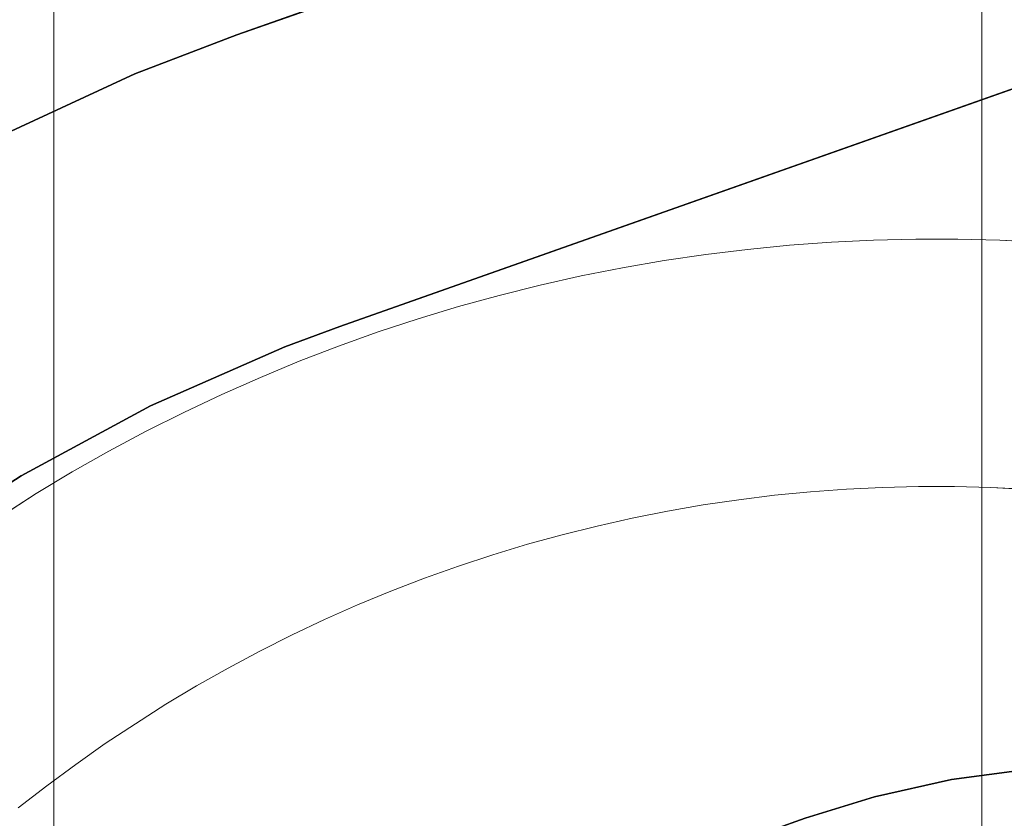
# Model space of a CAD drawing. Header units: inches. Extents: x -412 to -304, y -62 to 18.
# Tile 594 of 656: x -360.148 to -359.898, y -4.861 to -4.658. Entities that reach past the tile are written whole.
import ezdxf

# ---------------------------------------------------------------- set-up
doc = ezdxf.new("R2010")
doc.units = ezdxf.units.IN
doc.header["$LTSCALE"] = 32
doc.header["$MEASUREMENT"] = 0
for name, color, linetype, lineweight in [('Black', 7, 'Continuous', 18), ('DashLine', 7, 'Continuous', 13), ('Drawing', 7, 'Continuous', 18), ('Metal_MP', 7, 'Continuous', 5), ('None', 7, 'Continuous', 18), ('Plastic-MPWireManager', 7, 'Continuous', 25), ('SolidLine', 7, 'Continuous', 15), ('TIMotion-Frame', 7, 'Continuous', 18), ('Wood_1-H', 7, 'Continuous', 13)]:
    doc.layers.add(name, color=color, linetype=linetype, lineweight=lineweight)

# ---------------------------------------------------------------- blocks, each defined once
blk = doc.blocks.new('Group-20')
at = {"layer": 'Black'}
for points in [[(-34.54794, 16.53613, 28.9791), (34.54794, 16.53613, 28.9791), (34.54794, -16.53613, 28.9791), (-34.54794, -16.53613, 28.9791)], [(-34.54794, 16.53613, 27.70079), (34.54794, 16.53613, 27.70079), (34.54794, -16.53613, 27.70079), (-34.54794, -16.53613, 27.70079)]]:
    blk.add_3dface(points, dxfattribs=at)
at = {"layer": 'Wood_1-H'}
for points in [[(-35.96494, 17.95313, 28.99879), (35.96494, 17.95313, 28.99879), (35.96494, -17.95313, 28.99879), (-35.96494, -17.95313, 28.99879)], [(-35.96494, 17.95313, 28.9791), (35.96494, 17.95313, 28.9791), (35.96494, -17.95313, 28.9791), (-35.96494, -17.95313, 28.9791)]]:
    blk.add_3dface(points, dxfattribs=at)
blk = doc.blocks.new('MPHtAdjLegCoverPower (3D)')
at = {"layer": 'Metal_MP'}
for points, invisible_edges in [([(-1.91159, -0.77141, 23.83612), (-1.87966, -0.7675, 23.83612), (-1.84753, -0.76594, 23.83612), (-1.91159, -0.77141, 23.83612)], 15), ([(-1.91159, -0.77141, 23.83612), (-1.84753, -0.76594, 23.83612), (-1.87431, -0.83026, 23.83612), (-1.91159, -0.77141, 23.83612)], 15), ([(-1.91159, -0.77141, 2.26132), (-1.87966, -0.7675, 2.26132), (-1.84753, -0.76594, 2.26132), (-1.91159, -0.77141, 2.26132)], 15), ([(-1.91159, -0.77141, 2.26132), (-1.84753, -0.76594, 2.26132), (-1.87431, -0.83026, 2.26132), (-1.91159, -0.77141, 2.26132)], 15), ([(-1.87966, -0.7675, 23.83612), (-1.86897, -0.76672, 23.83612), (-1.84753, -0.76594, 23.83612), (-1.87966, -0.7675, 23.83612)], 14), ([(-1.87966, -0.7675, 2.26132), (-1.86897, -0.76672, 2.26132), (-1.84753, -0.76594, 2.26132), (-1.87966, -0.7675, 2.26132)], 14), ([(-1.84753, -0.76594, 23.83612), (-1.86515, -0.82959, 23.83612), (-1.87431, -0.83026, 23.83612), (-1.84753, -0.76594, 23.83612)], 13), ([(-1.84753, -0.76594, 2.26132), (-1.86515, -0.82959, 2.26132), (-1.87431, -0.83026, 2.26132), (-1.84753, -0.76594, 2.26132)], 13), ([(-1.86897, -0.76672, 23.83612), (-1.85825, -0.7662, 23.83612), (-1.84753, -0.76594, 23.83612), (-1.86897, -0.76672, 23.83612)], 12), ([(-1.86897, -0.76672, 2.26132), (-1.85825, -0.7662, 2.26132), (-1.84753, -0.76594, 2.26132), (-1.86897, -0.76672, 2.26132)], 12), ([(-1.84753, -0.76594, 23.83612), (-1.85598, -0.82915, 23.83612), (-1.86515, -0.82959, 23.83612), (-1.84753, -0.76594, 23.83612)], 13), ([(-1.84753, -0.76594, 2.26132), (-1.85598, -0.82915, 2.26132), (-1.86515, -0.82959, 2.26132), (-1.84753, -0.76594, 2.26132)], 13), ([(-1.84753, -0.76594, 23.83612), (-1.84681, -0.82893, 23.83612), (-1.85598, -0.82915, 23.83612), (-1.84753, -0.76594, 23.83612)], 13), ([(-1.84753, -0.76594, 2.26132), (-1.84681, -0.82893, 2.26132), (-1.85598, -0.82915, 2.26132), (-1.84753, -0.76594, 2.26132)], 13), ([(-1.84753, -0.76594, 23.83612), (-1.8368, -0.76595, 23.83612), (-1.82608, -0.76622, 23.83612), (-1.84753, -0.76594, 23.83612)], 12), ([(-1.84753, -0.76594, 23.83612), (-1.82608, -0.76622, 23.83612), (-1.80467, -0.76756, 23.83612), (-1.84753, -0.76594, 23.83612)], 15), ([(-1.84753, -0.76594, 23.83612), (-1.80467, -0.76756, 23.83612), (-1.82845, -0.82917, 23.83612), (-1.84753, -0.76594, 23.83612)], 15), ([(-1.84753, -0.76594, 23.83612), (-1.82845, -0.82917, 23.83612), (-1.83763, -0.82894, 23.83612), (-1.84753, -0.76594, 23.83612)], 13), ([(-1.84753, -0.76594, 23.83612), (-1.83763, -0.82894, 23.83612), (-1.84681, -0.82893, 23.83612), (-1.84753, -0.76594, 23.83612)], 13), ([(-1.84753, -0.76594, 2.26132), (-1.8368, -0.76595, 2.26132), (-1.82608, -0.76622, 2.26132), (-1.84753, -0.76594, 2.26132)], 12), ([(-1.84753, -0.76594, 2.26132), (-1.82608, -0.76622, 2.26132), (-1.80467, -0.76756, 2.26132), (-1.84753, -0.76594, 2.26132)], 15), ([(-1.84753, -0.76594, 2.26132), (-1.80467, -0.76756, 2.26132), (-1.82845, -0.82917, 2.26132), (-1.84753, -0.76594, 2.26132)], 15), ([(-1.84753, -0.76594, 2.26132), (-1.82845, -0.82917, 2.26132), (-1.83763, -0.82894, 2.26132), (-1.84753, -0.76594, 2.26132)], 13), ([(-1.84753, -0.76594, 2.26132), (-1.83763, -0.82894, 2.26132), (-1.84681, -0.82893, 2.26132), (-1.84753, -0.76594, 2.26132)], 13), ([(-1.82608, -0.76622, 23.83612), (-1.81537, -0.76676, 23.83612), (-1.80467, -0.76756, 23.83612), (-1.82608, -0.76622, 23.83612)], 12), ([(-1.82608, -0.76622, 2.26132), (-1.81537, -0.76676, 2.26132), (-1.80467, -0.76756, 2.26132), (-1.82608, -0.76622, 2.26132)], 12), ([(-1.91159, -0.77141, 23.83612), (-1.90098, -0.76984, 23.83612), (-1.87966, -0.7675, 23.83612), (-1.91159, -0.77141, 23.83612)], 14), ([(-1.91159, -0.77141, 2.26132), (-1.90098, -0.76984, 2.26132), (-1.87966, -0.7675, 2.26132), (-1.91159, -0.77141, 2.26132)], 14), ([(-1.90098, -0.76984, 23.83612), (-1.89034, -0.76854, 23.83612), (-1.87966, -0.7675, 23.83612), (-1.90098, -0.76984, 23.83612)], 12), ([(-1.90098, -0.76984, 2.26132), (-1.89034, -0.76854, 2.26132), (-1.87966, -0.7675, 2.26132), (-1.90098, -0.76984, 2.26132)], 12), ([(-1.80467, -0.76756, 23.83612), (-1.81928, -0.82963, 23.83612), (-1.82845, -0.82917, 23.83612), (-1.80467, -0.76756, 23.83612)], 13), ([(-1.80467, -0.76756, 2.26132), (-1.81928, -0.82963, 2.26132), (-1.82845, -0.82917, 2.26132), (-1.80467, -0.76756, 2.26132)], 13), ([(-1.95356, -0.78026, 23.83612), (-1.93268, -0.77532, 23.83612), (-1.91159, -0.77141, 23.83612), (-1.95356, -0.78026, 23.83612)], 15), ([(-1.95356, -0.78026, 23.83612), (-1.91159, -0.77141, 23.83612), (-1.91969, -0.83695, 23.83612), (-1.95356, -0.78026, 23.83612)], 15), ([(-1.95356, -0.78026, 2.26132), (-1.93268, -0.77532, 2.26132), (-1.91159, -0.77141, 2.26132), (-1.95356, -0.78026, 2.26132)], 15), ([(-1.95356, -0.78026, 2.26132), (-1.91159, -0.77141, 2.26132), (-1.91969, -0.83695, 2.26132), (-1.95356, -0.78026, 2.26132)], 15), ([(-1.93268, -0.77532, 23.83612), (-1.92216, -0.77323, 23.83612), (-1.91159, -0.77141, 23.83612), (-1.93268, -0.77532, 23.83612)], 12), ([(-1.93268, -0.77532, 2.26132), (-1.92216, -0.77323, 2.26132), (-1.91159, -0.77141, 2.26132), (-1.93268, -0.77532, 2.26132)], 12), ([(-1.91159, -0.77141, 23.83612), (-1.91068, -0.83517, 23.83612), (-1.91969, -0.83695, 23.83612), (-1.91159, -0.77141, 23.83612)], 13), ([(-1.91159, -0.77141, 2.26132), (-1.91068, -0.83517, 2.26132), (-1.91969, -0.83695, 2.26132), (-1.91159, -0.77141, 2.26132)], 13), ([(-1.91159, -0.77141, 23.83612), (-1.87431, -0.83026, 23.83612), (-1.88344, -0.83115, 23.83612), (-1.91159, -0.77141, 23.83612)], 13), ([(-1.91159, -0.77141, 23.83612), (-1.88344, -0.83115, 23.83612), (-1.89256, -0.83227, 23.83612), (-1.91159, -0.77141, 23.83612)], 13), ([(-1.91159, -0.77141, 23.83612), (-1.89256, -0.83227, 23.83612), (-1.90164, -0.83361, 23.83612), (-1.91159, -0.77141, 23.83612)], 13), ([(-1.91159, -0.77141, 23.83612), (-1.90164, -0.83361, 23.83612), (-1.91068, -0.83517, 23.83612), (-1.91159, -0.77141, 23.83612)], 13), ([(-1.91159, -0.77141, 2.26132), (-1.87431, -0.83026, 2.26132), (-1.88344, -0.83115, 2.26132), (-1.91159, -0.77141, 2.26132)], 13), ([(-1.91159, -0.77141, 2.26132), (-1.88344, -0.83115, 2.26132), (-1.89256, -0.83227, 2.26132), (-1.91159, -0.77141, 2.26132)], 13), ([(-1.91159, -0.77141, 2.26132), (-1.89256, -0.83227, 2.26132), (-1.90164, -0.83361, 2.26132), (-1.91159, -0.77141, 2.26132)], 13), ([(-1.91159, -0.77141, 2.26132), (-1.90164, -0.83361, 2.26132), (-1.91068, -0.83517, 2.26132), (-1.91159, -0.77141, 2.26132)], 13), ([(-1.95356, -0.78026, 23.83612), (-1.94315, -0.77766, 23.83612), (-1.93268, -0.77532, 23.83612), (-1.95356, -0.78026, 23.83612)], 12), ([(-1.95356, -0.78026, 2.26132), (-1.94315, -0.77766, 2.26132), (-1.93268, -0.77532, 2.26132), (-1.95356, -0.78026, 2.26132)], 12), ([(-1.98435, -0.78957, 23.83612), (-1.9639, -0.78311, 23.83612), (-1.95356, -0.78026, 23.83612), (-1.98435, -0.78957, 23.83612)], 13), ([(-1.98435, -0.78957, 23.83612), (-1.95356, -0.78026, 23.83612), (-1.95519, -0.84628, 23.83612), (-1.98435, -0.78957, 23.83612)], 15), ([(-1.98435, -0.78957, 2.26132), (-1.9639, -0.78311, 2.26132), (-1.95356, -0.78026, 2.26132), (-1.98435, -0.78957, 2.26132)], 13), ([(-1.98435, -0.78957, 2.26132), (-1.95356, -0.78026, 2.26132), (-1.95519, -0.84628, 2.26132), (-1.98435, -0.78957, 2.26132)], 15), ([(-1.95356, -0.78026, 23.83612), (-1.9464, -0.84362, 23.83612), (-1.95519, -0.84628, 23.83612), (-1.95356, -0.78026, 23.83612)], 13), ([(-1.95356, -0.78026, 2.26132), (-1.9464, -0.84362, 2.26132), (-1.95519, -0.84628, 2.26132), (-1.95356, -0.78026, 2.26132)], 13), ([(-1.95356, -0.78026, 23.83612), (-1.91969, -0.83695, 23.83612), (-1.92865, -0.83896, 23.83612), (-1.95356, -0.78026, 23.83612)], 13), ([(-1.95356, -0.78026, 23.83612), (-1.92865, -0.83896, 23.83612), (-1.93755, -0.84118, 23.83612), (-1.95356, -0.78026, 23.83612)], 13), ([(-1.95356, -0.78026, 23.83612), (-1.93755, -0.84118, 23.83612), (-1.9464, -0.84362, 23.83612), (-1.95356, -0.78026, 23.83612)], 13), ([(-1.95356, -0.78026, 2.26132), (-1.91969, -0.83695, 2.26132), (-1.92865, -0.83896, 2.26132), (-1.95356, -0.78026, 2.26132)], 13), ([(-1.95356, -0.78026, 2.26132), (-1.92865, -0.83896, 2.26132), (-1.93755, -0.84118, 2.26132), (-1.95356, -0.78026, 2.26132)], 13), ([(-1.95356, -0.78026, 2.26132), (-1.93755, -0.84118, 2.26132), (-1.9464, -0.84362, 2.26132), (-1.95356, -0.78026, 2.26132)], 13), ([(-1.98435, -0.78957, 23.83612), (-1.97416, -0.78621, 23.83612), (-1.9639, -0.78311, 23.83612), (-1.98435, -0.78957, 23.83612)], 12), ([(-1.98435, -0.78957, 2.26132), (-1.97416, -0.78621, 2.26132), (-1.9639, -0.78311, 2.26132), (-1.98435, -0.78957, 2.26132)], 12), ([(-2.03388, -0.81004, 23.83612), (-2.01437, -0.80112, 23.83612), (-1.98435, -0.78957, 23.83612), (-2.03388, -0.81004, 23.83612)], 15), ([(-2.03388, -0.81004, 23.83612), (-1.98435, -0.78957, 23.83612), (-1.9896, -0.85904, 23.83612), (-2.03388, -0.81004, 23.83612)], 15), ([(-2.03388, -0.81004, 2.26132), (-2.01437, -0.80112, 2.26132), (-1.98435, -0.78957, 2.26132), (-2.03388, -0.81004, 2.26132)], 15), ([(-2.03388, -0.81004, 2.26132), (-1.98435, -0.78957, 2.26132), (-1.9896, -0.85904, 2.26132), (-2.03388, -0.81004, 2.26132)], 15), ([(-2.01437, -0.80112, 23.83612), (-1.99445, -0.79317, 23.83612), (-1.98435, -0.78957, 23.83612), (-2.01437, -0.80112, 23.83612)], 13), ([(-2.01437, -0.80112, 2.26132), (-1.99445, -0.79317, 2.26132), (-1.98435, -0.78957, 2.26132), (-2.01437, -0.80112, 2.26132)], 13), ([(-1.98435, -0.78957, 23.83612), (-1.98112, -0.85553, 23.83612), (-1.9896, -0.85904, 23.83612), (-1.98435, -0.78957, 23.83612)], 13), ([(-1.98435, -0.78957, 2.26132), (-1.98112, -0.85553, 2.26132), (-1.9896, -0.85904, 2.26132), (-1.98435, -0.78957, 2.26132)], 13), ([(-1.98435, -0.78957, 23.83612), (-1.95519, -0.84628, 23.83612), (-1.96391, -0.84915, 23.83612), (-1.98435, -0.78957, 23.83612)], 13), ([(-1.98435, -0.78957, 23.83612), (-1.96391, -0.84915, 23.83612), (-1.97255, -0.85224, 23.83612), (-1.98435, -0.78957, 23.83612)], 13), ([(-1.98435, -0.78957, 23.83612), (-1.97255, -0.85224, 23.83612), (-1.98112, -0.85553, 23.83612), (-1.98435, -0.78957, 23.83612)], 13), ([(-1.98435, -0.78957, 2.26132), (-1.95519, -0.84628, 2.26132), (-1.96391, -0.84915, 2.26132), (-1.98435, -0.78957, 2.26132)], 13), ([(-1.98435, -0.78957, 2.26132), (-1.96391, -0.84915, 2.26132), (-1.97255, -0.85224, 2.26132), (-1.98435, -0.78957, 2.26132)], 13), ([(-1.98435, -0.78957, 2.26132), (-1.97255, -0.85224, 2.26132), (-1.98112, -0.85553, 2.26132), (-1.98435, -0.78957, 2.26132)], 13), ([(-2.01437, -0.80112, 23.83612), (-2.00446, -0.79703, 23.83612), (-1.99445, -0.79317, 23.83612), (-2.01437, -0.80112, 23.83612)], 12), ([(-2.01437, -0.80112, 2.26132), (-2.00446, -0.79703, 2.26132), (-1.99445, -0.79317, 2.26132), (-2.01437, -0.80112, 2.26132)], 12), ([(-2.03388, -0.81004, 23.83612), (-2.02418, -0.80546, 23.83612), (-2.01437, -0.80112, 23.83612), (-2.03388, -0.81004, 23.83612)], 12), ([(-2.03388, -0.81004, 2.26132), (-2.02418, -0.80546, 2.26132), (-2.01437, -0.80112, 2.26132), (-2.03388, -0.81004, 2.26132)], 12), ([(-2.07147, -0.83069, 23.83612), (-2.05293, -0.8199, 23.83612), (-2.03388, -0.81004, 23.83612), (-2.07147, -0.83069, 23.83612)], 15), ([(-2.07147, -0.83069, 23.83612), (-2.03388, -0.81004, 23.83612), (-2.0226, -0.87511, 23.83612), (-2.07147, -0.83069, 23.83612)], 15), ([(-2.07147, -0.83069, 2.26132), (-2.05293, -0.8199, 2.26132), (-2.03388, -0.81004, 2.26132), (-2.07147, -0.83069, 2.26132)], 15), ([(-2.07147, -0.83069, 2.26132), (-2.03388, -0.81004, 2.26132), (-2.0226, -0.87511, 2.26132), (-2.07147, -0.83069, 2.26132)], 15), ([(-2.05293, -0.8199, 23.83612), (-2.04347, -0.81485, 23.83612), (-2.03388, -0.81004, 23.83612), (-2.05293, -0.8199, 23.83612)], 12), ([(-2.05293, -0.8199, 2.26132), (-2.04347, -0.81485, 2.26132), (-2.03388, -0.81004, 2.26132), (-2.05293, -0.8199, 2.26132)], 12), ([(-2.03388, -0.81004, 23.83612), (-1.9896, -0.85904, 23.83612), (-1.998, -0.86275, 23.83612), (-2.03388, -0.81004, 23.83612)], 13), ([(-2.03388, -0.81004, 23.83612), (-1.998, -0.86275, 23.83612), (-2.0063, -0.86667, 23.83612), (-2.03388, -0.81004, 23.83612)], 13), ([(-2.03388, -0.81004, 23.83612), (-2.0063, -0.86667, 23.83612), (-2.0145, -0.87079, 23.83612), (-2.03388, -0.81004, 23.83612)], 13), ([(-2.03388, -0.81004, 23.83612), (-2.0145, -0.87079, 23.83612), (-2.0226, -0.87511, 23.83612), (-2.03388, -0.81004, 23.83612)], 13), ([(-2.03388, -0.81004, 2.26132), (-1.9896, -0.85904, 2.26132), (-1.998, -0.86275, 2.26132), (-2.03388, -0.81004, 2.26132)], 13), ([(-2.03388, -0.81004, 2.26132), (-1.998, -0.86275, 2.26132), (-2.0063, -0.86667, 2.26132), (-2.03388, -0.81004, 2.26132)], 13), ([(-2.03388, -0.81004, 2.26132), (-2.0063, -0.86667, 2.26132), (-2.0145, -0.87079, 2.26132), (-2.03388, -0.81004, 2.26132)], 13), ([(-2.03388, -0.81004, 2.26132), (-2.0145, -0.87079, 2.26132), (-2.0226, -0.87511, 2.26132), (-2.03388, -0.81004, 2.26132)], 13), ([(-2.07147, -0.83069, 23.83612), (-2.06227, -0.82518, 23.83612), (-2.05293, -0.8199, 23.83612), (-2.07147, -0.83069, 23.83612)], 12), ([(-2.07147, -0.83069, 2.26132), (-2.06227, -0.82518, 2.26132), (-2.05293, -0.8199, 2.26132), (-2.07147, -0.83069, 2.26132)], 12), ([(-2.09823, -0.84854, 23.83612), (-2.08946, -0.84237, 23.83612), (-2.07147, -0.83069, 23.83612), (-2.09823, -0.84854, 23.83612)], 12), ([(-2.09823, -0.84854, 23.83612), (-2.07147, -0.83069, 23.83612), (-2.05386, -0.89434, 23.83612), (-2.09823, -0.84854, 23.83612)], 15), ([(-2.09823, -0.84854, 2.26132), (-2.08946, -0.84237, 2.26132), (-2.07147, -0.83069, 2.26132), (-2.09823, -0.84854, 2.26132)], 12), ([(-2.09823, -0.84854, 2.26132), (-2.07147, -0.83069, 2.26132), (-2.05386, -0.89434, 2.26132), (-2.09823, -0.84854, 2.26132)], 15), ([(-2.07147, -0.83069, 23.83612), (-2.0226, -0.87511, 23.83612), (-2.03059, -0.87963, 23.83612), (-2.07147, -0.83069, 23.83612)], 13), ([(-2.07147, -0.83069, 23.83612), (-2.03059, -0.87963, 23.83612), (-2.03847, -0.88434, 23.83612), (-2.07147, -0.83069, 23.83612)], 13), ([(-2.07147, -0.83069, 23.83612), (-2.03847, -0.88434, 23.83612), (-2.05386, -0.89434, 23.83612), (-2.07147, -0.83069, 23.83612)], 13), ([(-2.07147, -0.83069, 2.26132), (-2.0226, -0.87511, 2.26132), (-2.03059, -0.87963, 2.26132), (-2.07147, -0.83069, 2.26132)], 13), ([(-2.07147, -0.83069, 2.26132), (-2.03059, -0.87963, 2.26132), (-2.03847, -0.88434, 2.26132), (-2.07147, -0.83069, 2.26132)], 13), ([(-2.07147, -0.83069, 2.26132), (-2.03847, -0.88434, 2.26132), (-2.05386, -0.89434, 2.26132), (-2.07147, -0.83069, 2.26132)], 13), ([(-2.09823, -0.84854, 23.83612), (-2.05386, -0.89434, 23.83612), (-2.06137, -0.89962, 23.83612), (-2.09823, -0.84854, 23.83612)], 13), ([(-2.09823, -0.84854, 23.83612), (-2.06137, -0.89962, 23.83612), (-2.06875, -0.90508, 23.83612), (-2.09823, -0.84854, 23.83612)], 13), ([(-2.09823, -0.84854, 23.83612), (-2.06875, -0.90508, 23.83612), (-2.07599, -0.91072, 23.83612), (-2.09823, -0.84854, 23.83612)], 13), ([(-2.09823, -0.84854, 2.26132), (-2.05386, -0.89434, 2.26132), (-2.06137, -0.89962, 2.26132), (-2.09823, -0.84854, 2.26132)], 13), ([(-2.09823, -0.84854, 2.26132), (-2.06137, -0.89962, 2.26132), (-2.06875, -0.90508, 2.26132), (-2.09823, -0.84854, 2.26132)], 13), ([(-2.09823, -0.84854, 2.26132), (-2.06875, -0.90508, 2.26132), (-2.07599, -0.91072, 2.26132), (-2.09823, -0.84854, 2.26132)], 13)]:
    blk.add_3dface(points, dxfattribs=dict(at, invisible_edges=invisible_edges))
for points in [[(-1.86897, -0.76672, 2.26132), (-1.86897, -0.76672, 23.83612), (-1.87966, -0.7675, 23.83612), (-1.87966, -0.7675, 2.26132)], [(-1.85825, -0.7662, 2.26132), (-1.85825, -0.7662, 23.83612), (-1.86897, -0.76672, 23.83612), (-1.86897, -0.76672, 2.26132)], [(-1.84753, -0.76594, 2.26132), (-1.84753, -0.76594, 23.83612), (-1.85825, -0.7662, 23.83612), (-1.85825, -0.7662, 2.26132)], [(-1.8368, -0.76595, 2.26132), (-1.8368, -0.76595, 23.83612), (-1.84753, -0.76594, 23.83612), (-1.84753, -0.76594, 2.26132)], [(-1.82608, -0.76622, 2.26132), (-1.82608, -0.76622, 23.83612), (-1.8368, -0.76595, 23.83612), (-1.8368, -0.76595, 2.26132)], [(-1.81537, -0.76676, 2.26132), (-1.81537, -0.76676, 23.83612), (-1.82608, -0.76622, 23.83612), (-1.82608, -0.76622, 2.26132)], [(-1.89034, -0.76854, 2.26132), (-1.89034, -0.76854, 23.83612), (-1.90098, -0.76984, 23.83612), (-1.90098, -0.76984, 2.26132)], [(-1.87966, -0.7675, 2.26132), (-1.87966, -0.7675, 23.83612), (-1.89034, -0.76854, 23.83612), (-1.89034, -0.76854, 2.26132)], [(-1.91159, -0.77141, 2.26132), (-1.91159, -0.77141, 23.83612), (-1.92216, -0.77323, 23.83612), (-1.92216, -0.77323, 2.26132)], [(-1.90098, -0.76984, 2.26132), (-1.90098, -0.76984, 23.83612), (-1.91159, -0.77141, 23.83612), (-1.91159, -0.77141, 2.26132)], [(-1.92216, -0.77323, 2.26132), (-1.92216, -0.77323, 23.83612), (-1.93268, -0.77532, 23.83612), (-1.93268, -0.77532, 2.26132)], [(-1.93268, -0.77532, 2.26132), (-1.93268, -0.77532, 23.83612), (-1.94315, -0.77766, 23.83612), (-1.94315, -0.77766, 2.26132)], [(-1.94315, -0.77766, 2.26132), (-1.94315, -0.77766, 23.83612), (-1.95356, -0.78026, 23.83612), (-1.95356, -0.78026, 2.26132)], [(-1.95356, -0.78026, 2.26132), (-1.95356, -0.78026, 23.83612), (-1.9639, -0.78311, 23.83612), (-1.9639, -0.78311, 2.26132)], [(-1.9639, -0.78311, 2.26132), (-1.9639, -0.78311, 23.83612), (-1.97416, -0.78621, 23.83612), (-1.97416, -0.78621, 2.26132)], [(-1.97416, -0.78621, 2.26132), (-1.97416, -0.78621, 23.83612), (-1.98435, -0.78957, 23.83612), (-1.98435, -0.78957, 2.26132)], [(-1.98435, -0.78957, 2.26132), (-1.98435, -0.78957, 23.83612), (-1.99445, -0.79317, 23.83612), (-1.99445, -0.79317, 2.26132)], [(-1.99445, -0.79317, 2.26132), (-1.99445, -0.79317, 23.83612), (-2.00446, -0.79703, 23.83612), (-2.00446, -0.79703, 2.26132)], [(-2.00446, -0.79703, 2.26132), (-2.00446, -0.79703, 23.83612), (-2.01437, -0.80112, 23.83612), (-2.01437, -0.80112, 2.26132)], [(-2.01437, -0.80112, 2.26132), (-2.01437, -0.80112, 23.83612), (-2.02418, -0.80546, 23.83612), (-2.02418, -0.80546, 2.26132)], [(-2.02418, -0.80546, 2.26132), (-2.02418, -0.80546, 23.83612), (-2.03388, -0.81004, 23.83612), (-2.03388, -0.81004, 2.26132)], [(-2.03388, -0.81004, 2.26132), (-2.03388, -0.81004, 23.83612), (-2.04347, -0.81485, 23.83612), (-2.04347, -0.81485, 2.26132)], [(-2.04347, -0.81485, 2.26132), (-2.04347, -0.81485, 23.83612), (-2.05293, -0.8199, 23.83612), (-2.05293, -0.8199, 2.26132)], [(-2.05293, -0.8199, 2.26132), (-2.05293, -0.8199, 23.83612), (-2.06227, -0.82518, 23.83612), (-2.06227, -0.82518, 2.26132)], [(-2.06227, -0.82518, 2.26132), (-2.06227, -0.82518, 23.83612), (-2.07147, -0.83069, 23.83612), (-2.07147, -0.83069, 2.26132)], [(-1.87431, -0.83026, 2.26132), (-1.87431, -0.83026, 23.83612), (-1.86515, -0.82959, 23.83612), (-1.86515, -0.82959, 2.26132)], [(-1.86515, -0.82959, 2.26132), (-1.86515, -0.82959, 23.83612), (-1.85598, -0.82915, 23.83612), (-1.85598, -0.82915, 2.26132)], [(-1.85598, -0.82915, 2.26132), (-1.85598, -0.82915, 23.83612), (-1.84681, -0.82893, 23.83612), (-1.84681, -0.82893, 2.26132)], [(-1.84681, -0.82893, 2.26132), (-1.84681, -0.82893, 23.83612), (-1.83763, -0.82894, 23.83612), (-1.83763, -0.82894, 2.26132)], [(-1.83763, -0.82894, 2.26132), (-1.83763, -0.82894, 23.83612), (-1.82845, -0.82917, 23.83612), (-1.82845, -0.82917, 2.26132)], [(-1.82845, -0.82917, 2.26132), (-1.82845, -0.82917, 23.83612), (-1.81928, -0.82963, 23.83612), (-1.81928, -0.82963, 2.26132)], [(-2.07147, -0.83069, 2.26132), (-2.07147, -0.83069, 23.83612), (-2.08946, -0.84237, 23.83612), (-2.08946, -0.84237, 2.26132)], [(-1.89256, -0.83227, 2.26132), (-1.89256, -0.83227, 23.83612), (-1.88344, -0.83115, 23.83612), (-1.88344, -0.83115, 2.26132)], [(-1.88344, -0.83115, 2.26132), (-1.88344, -0.83115, 23.83612), (-1.87431, -0.83026, 23.83612), (-1.87431, -0.83026, 2.26132)], [(-1.91068, -0.83517, 2.26132), (-1.91068, -0.83517, 23.83612), (-1.90164, -0.83361, 23.83612), (-1.90164, -0.83361, 2.26132)], [(-1.90164, -0.83361, 2.26132), (-1.90164, -0.83361, 23.83612), (-1.89256, -0.83227, 23.83612), (-1.89256, -0.83227, 2.26132)], [(-1.92865, -0.83896, 2.26132), (-1.92865, -0.83896, 23.83612), (-1.91969, -0.83695, 23.83612), (-1.91969, -0.83695, 2.26132)], [(-1.91969, -0.83695, 2.26132), (-1.91969, -0.83695, 23.83612), (-1.91068, -0.83517, 23.83612), (-1.91068, -0.83517, 2.26132)], [(-1.93755, -0.84118, 2.26132), (-1.93755, -0.84118, 23.83612), (-1.92865, -0.83896, 23.83612), (-1.92865, -0.83896, 2.26132)], [(-1.9464, -0.84362, 2.26132), (-1.9464, -0.84362, 23.83612), (-1.93755, -0.84118, 23.83612), (-1.93755, -0.84118, 2.26132)], [(-1.95519, -0.84628, 2.26132), (-1.95519, -0.84628, 23.83612), (-1.9464, -0.84362, 23.83612), (-1.9464, -0.84362, 2.26132)], [(-1.96391, -0.84915, 2.26132), (-1.96391, -0.84915, 23.83612), (-1.95519, -0.84628, 23.83612), (-1.95519, -0.84628, 2.26132)], [(-1.97255, -0.85224, 2.26132), (-1.97255, -0.85224, 23.83612), (-1.96391, -0.84915, 23.83612), (-1.96391, -0.84915, 2.26132)], [(-1.98112, -0.85553, 2.26132), (-1.98112, -0.85553, 23.83612), (-1.97255, -0.85224, 23.83612), (-1.97255, -0.85224, 2.26132)], [(-1.9896, -0.85904, 2.26132), (-1.9896, -0.85904, 23.83612), (-1.98112, -0.85553, 23.83612), (-1.98112, -0.85553, 2.26132)], [(-1.998, -0.86275, 2.26132), (-1.998, -0.86275, 23.83612), (-1.9896, -0.85904, 23.83612), (-1.9896, -0.85904, 2.26132)], [(-2.0063, -0.86667, 2.26132), (-2.0063, -0.86667, 23.83612), (-1.998, -0.86275, 23.83612), (-1.998, -0.86275, 2.26132)], [(-2.0145, -0.87079, 2.26132), (-2.0145, -0.87079, 23.83612), (-2.0063, -0.86667, 23.83612), (-2.0063, -0.86667, 2.26132)], [(-2.0226, -0.87511, 2.26132), (-2.0226, -0.87511, 23.83612), (-2.0145, -0.87079, 23.83612), (-2.0145, -0.87079, 2.26132)], [(-2.03059, -0.87963, 2.26132), (-2.03059, -0.87963, 23.83612), (-2.0226, -0.87511, 23.83612), (-2.0226, -0.87511, 2.26132)], [(-2.03847, -0.88434, 2.26132), (-2.03847, -0.88434, 23.83612), (-2.03059, -0.87963, 23.83612), (-2.03059, -0.87963, 2.26132)], [(-2.05386, -0.89434, 2.26132), (-2.05386, -0.89434, 23.83612), (-2.03847, -0.88434, 23.83612), (-2.03847, -0.88434, 2.26132)], [(-2.06137, -0.89962, 2.26132), (-2.06137, -0.89962, 23.83612), (-2.05386, -0.89434, 23.83612), (-2.05386, -0.89434, 2.26132)], [(-2.06875, -0.90508, 2.26132), (-2.06875, -0.90508, 23.83612), (-2.06137, -0.89962, 23.83612), (-2.06137, -0.89962, 2.26132)], [(-2.07599, -0.91072, 2.26132), (-2.07599, -0.91072, 23.83612), (-2.06875, -0.90508, 23.83612), (-2.06875, -0.90508, 2.26132)]]:
    blk.add_3dface(points, dxfattribs=at)
at = {"layer": 'Plastic-MPWireManager'}
for points, invisible_edges in [([(-1.48482, -0.52469, 23.44636), (-2.02035, -0.71393, 23.44636), (-2.02035, -0.71393, 23.9188), (-1.33634, -0.47222, 23.9188)], 8), ([(-1.33634, -0.47222, 23.9188), (-2.02035, -0.71393, 23.9188), (-1.81857, -0.90084, 23.9188), (-1.79866, -0.89986, 23.9188)], 10), ([(-2.02035, -0.71393, 23.44636), (-1.48482, -0.52469, 23.44636), (-1.64254, -0.66394, 23.44636), (-1.99411, -0.78817, 23.44636)], 10), ([(-1.81857, -0.90084, 23.84006), (-1.83841, -0.90351, 23.84006), (-1.99411, -0.78817, 23.84006), (-1.64254, -0.66394, 23.84006)], 10), ([(-2.04633, -0.72388, 23.44636), (-2.04633, -0.72388, 23.9188), (-2.02035, -0.71393, 23.9188), (-2.02035, -0.71393, 23.44636)], 1), ([(-1.99411, -0.78817, 23.44636), (-2.00815, -0.79339, 23.44636), (-2.04633, -0.72388, 23.44636), (-2.02035, -0.71393, 23.44636)], 10), ([(-1.94671, -0.9385, 23.9188), (-2.02035, -0.71393, 23.9188), (-2.04633, -0.72388, 23.9188)], 9), ([(-2.02035, -0.71393, 23.9188), (-1.94671, -0.9385, 23.9188), (-1.94164, -0.93665, 23.9188)], 9), ([(-1.94164, -0.93665, 23.9188), (-1.87569, -0.91335, 23.9188), (-2.02035, -0.71393, 23.9188)], 10), ([(-1.87569, -0.91335, 23.9188), (-1.858, -0.90787, 23.9188), (-2.02035, -0.71393, 23.9188)], 10), ([(-2.02035, -0.71393, 23.9188), (-1.83841, -0.90351, 23.9188), (-1.81857, -0.90084, 23.9188)], 9), ([(-1.858, -0.90787, 23.9188), (-1.83841, -0.90351, 23.9188), (-2.02035, -0.71393, 23.9188)], 10), ([(-2.08608, -0.74223, 23.44636), (-2.08608, -0.74223, 23.9188), (-2.04633, -0.72388, 23.9188), (-2.04633, -0.72388, 23.44636)], 5), ([(-2.00815, -0.79339, 23.44636), (-2.04232, -0.80838, 23.44636), (-2.08608, -0.74223, 23.44636), (-2.04633, -0.72388, 23.44636)], 10), ([(-2.04633, -0.72388, 23.9188), (-2.08608, -0.74223, 23.9188), (-1.96842, -0.9476, 23.9188), (-1.94671, -0.9385, 23.9188)], 10), ([(-2.04232, -0.80838, 23.44636), (-2.07527, -0.82618, 23.44636), (-2.12433, -0.76385, 23.44636), (-2.08608, -0.74223, 23.44636)], 10), ([(-2.08608, -0.74223, 23.9188), (-2.12433, -0.76385, 23.9188), (-1.9902, -0.95887, 23.9188), (-1.96842, -0.9476, 23.9188)], 10), ([(-2.07527, -0.82618, 23.44636), (-2.10675, -0.84668, 23.44636), (-2.1608, -0.78862, 23.44636), (-2.12433, -0.76385, 23.44636)], 10), ([(-2.12433, -0.76385, 23.9188), (-2.1608, -0.78862, 23.9188), (-2.01105, -0.97192, 23.9188), (-1.9902, -0.95887, 23.9188)], 10), ([(-2.1608, -0.78862, 23.9188), (-2.19522, -0.81641, 23.9188), (-2.03082, -0.9867, 23.9188), (-2.01105, -0.97192, 23.9188)], 10), ([(-1.99411, -0.78817, 23.44636), (-1.99411, -0.78817, 23.84006), (-2.00815, -0.79339, 23.84006), (-2.00815, -0.79339, 23.44636)], 4), ([(-1.94164, -0.93665, 23.84006), (-1.94671, -0.9385, 23.84006), (-2.00815, -0.79339, 23.84006), (-1.99411, -0.78817, 23.84006)], 10), ([(-1.99411, -0.78817, 23.84006), (-1.87569, -0.91335, 23.84006), (-1.94164, -0.93665, 23.84006)], 9), ([(-1.99411, -0.78817, 23.84006), (-1.858, -0.90787, 23.84006), (-1.87569, -0.91335, 23.84006)], 9), ([(-1.99411, -0.78817, 23.84006), (-1.83841, -0.90351, 23.84006), (-1.858, -0.90787, 23.84006)], 9), ([(-2.00815, -0.79339, 23.44636), (-2.00815, -0.79339, 23.84006), (-2.04232, -0.80838, 23.84006), (-2.04232, -0.80838, 23.44636)], 5), ([(-1.94671, -0.9385, 23.84006), (-1.96842, -0.9476, 23.84006), (-2.04232, -0.80838, 23.84006), (-2.00815, -0.79339, 23.84006)], 10), ([(-2.04232, -0.80838, 23.44636), (-2.04232, -0.80838, 23.84006), (-2.07527, -0.82618, 23.84006), (-2.07527, -0.82618, 23.44636)], 5), ([(-1.96842, -0.9476, 23.84006), (-1.9902, -0.95887, 23.84006), (-2.07527, -0.82618, 23.84006), (-2.04232, -0.80838, 23.84006)], 10), ([(-2.19522, -0.81641, 23.9188), (-2.22733, -0.84706, 23.9188), (-2.04936, -1.00311, 23.9188), (-2.03082, -0.9867, 23.9188)], 10), ([(-2.07527, -0.82618, 23.44636), (-2.07527, -0.82618, 23.84006), (-2.10675, -0.84668, 23.84006), (-2.10675, -0.84668, 23.44636)], 5), ([(-1.9902, -0.95887, 23.84006), (-2.01105, -0.97192, 23.84006), (-2.10675, -0.84668, 23.84006), (-2.07527, -0.82618, 23.84006)], 10), ([(-2.22733, -0.84706, 23.9188), (-2.25689, -0.88038, 23.9188), (-2.06654, -1.02107, 23.9188), (-2.04936, -1.00311, 23.9188)], 10), ([(-2.01105, -0.97192, 23.84006), (-2.03082, -0.9867, 23.84006), (-2.13654, -0.86979, 23.84006), (-2.10675, -0.84668, 23.84006)], 10), ([(-2.03082, -0.9867, 23.84006), (-2.04936, -1.00311, 23.84006), (-2.16441, -0.89537, 23.84006), (-2.13654, -0.86979, 23.84006)], 10), ([(-2.25689, -0.88038, 23.9188), (-2.28368, -0.91617, 23.9188), (-2.08223, -1.04046, 23.9188), (-2.06654, -1.02107, 23.9188)], 10), ([(-2.04936, -1.00311, 23.84006), (-2.06654, -1.02107, 23.84006), (-2.19016, -0.92327, 23.84006), (-2.16441, -0.89537, 23.84006)], 10), ([(-1.81857, -0.90084, 23.84006), (-1.81857, -0.90084, 23.9188), (-1.83841, -0.90351, 23.9188), (-1.83841, -0.90351, 23.84006)], 5), ([(-1.83841, -0.90351, 23.84006), (-1.83841, -0.90351, 23.9188), (-1.858, -0.90787, 23.9188), (-1.858, -0.90787, 23.84006)], 5), ([(-1.858, -0.90787, 23.84006), (-1.858, -0.90787, 23.9188), (-1.87569, -0.91335, 23.9188), (-1.87569, -0.91335, 23.84006)], 1)]:
    blk.add_3dface(points, dxfattribs=dict(at, invisible_edges=invisible_edges))
blk.add_3dface([(-1.64254, -0.66394, 23.44636), (-1.64254, -0.66394, 23.84006), (-1.99411, -0.78817, 23.84006), (-1.99411, -0.78817, 23.44636)], dxfattribs=at)
blk = doc.blocks.new('TL9-Upper (3D)')
at = {"layer": 'TIMotion-Frame'}
for points, invisible_edges in [([(2.06582, 5.86499, -1.91199), (2.0666, 5.86576, -1.90133), (2.06692, -1.33858, -1.89162)], 10), ([(2.06692, -1.33858, -1.89162), (2.0666, 5.86576, -1.90133), (2.06673, 5.86589, -1.89951)], 9), ([(2.06673, 5.86589, -1.89951), (2.06692, 5.8659, -1.89162), (2.06692, -1.33858, -1.89162)], 10), ([(2.06693, -1.33858, -1.88976), (2.06692, -1.33858, -1.89162), (2.06692, 5.8659, -1.89162), (2.06693, 5.8659, -1.88976)], 2), ([(2.06693, -1.33858, -1.88976), (2.06693, 5.8659, -1.88976), (2.06693, 5.37787, -1.08577), (2.06693, 5.36416, -1.07864)], 10), ([(2.06298, 5.86216, -1.93219), (2.06384, 5.86302, -1.92776), (2.06588, -1.33858, -1.91199)], 10), ([(2.06384, 5.86302, -1.92776), (2.06471, 5.86389, -1.92122), (2.06588, -1.33858, -1.91199)], 10), ([(2.06588, -1.33858, -1.91199), (2.06471, 5.86389, -1.92122), (2.06568, 5.86485, -1.91396)], 9), ([(2.06568, 5.86485, -1.91396), (2.06582, 5.86499, -1.91199), (2.06588, -1.33858, -1.91199)], 10), ([(2.06692, -1.33858, -1.89162), (2.06588, -1.33858, -1.91199), (2.06582, 5.86499, -1.91199)], 10), ([(2.06113, 5.86032, -1.94167), (2.06128, 5.86047, -1.9409), (2.06309, -1.33858, -1.9322)], 10), ([(2.06128, 5.86047, -1.9409), (2.06298, 5.86216, -1.93219), (2.06309, -1.33858, -1.9322)], 10), ([(2.06588, -1.33858, -1.91199), (2.06309, -1.33858, -1.9322), (2.06298, 5.86216, -1.93219)], 10), ([(2.05845, 5.85763, -1.95207), (2.06113, 5.86032, -1.94167), (2.06309, -1.33858, -1.9322)], 10), ([(2.05856, -1.33858, -1.9521), (2.05606, 5.85524, -1.96018), (2.05752, 5.8567, -1.95569)], 9), ([(2.05752, 5.8567, -1.95569), (2.05845, 5.85763, -1.95207), (2.05856, -1.33858, -1.9521)], 10), ([(2.06309, -1.33858, -1.9322), (2.05856, -1.33858, -1.9521), (2.05845, 5.85763, -1.95207)], 10), ([(2.05293, 5.85211, -1.96982), (2.05606, 5.85524, -1.96018), (2.05856, -1.33858, -1.9521)], 10), ([(2.0493, 5.84847, -1.97898), (2.05226, 5.85144, -1.9715), (2.05233, -1.33858, -1.97152)], 10), ([(2.05226, 5.85144, -1.9715), (2.05293, 5.85211, -1.96982), (2.05856, -1.33858, -1.9521)], 10), ([(2.05856, -1.33858, -1.9521), (2.05233, -1.33858, -1.97152), (2.05226, 5.85144, -1.9715)], 10), ([(2.04729, 5.84645, -1.98405), (2.0493, 5.84847, -1.97898), (2.05233, -1.33858, -1.97152)], 10), ([(2.04432, 5.84348, -1.99029), (2.04729, 5.84645, -1.98405), (2.05233, -1.33858, -1.97152)], 10), ([(2.04105, 5.84021, -1.99717), (2.04432, 5.84348, -1.99029), (2.04445, -1.33858, -1.99034)], 10), ([(2.05233, -1.33858, -1.97152), (2.04445, -1.33858, -1.99034), (2.04432, 5.84348, -1.99029)], 10), ([(2.03485, 5.83401, -2.00834), (2.04049, 5.83965, -1.99835), (2.04445, -1.33858, -1.99034)], 10), ([(2.04049, 5.83965, -1.99835), (2.04105, 5.84021, -1.99717), (2.04445, -1.33858, -1.99034)], 10), ([(2.03219, 5.83135, -2.01306), (2.03485, 5.83401, -2.00834), (2.03497, -1.33858, -2.00841)], 10), ([(2.04445, -1.33858, -1.99034), (2.03497, -1.33858, -2.00841), (2.03485, 5.83401, -2.00834)], 10), ([(2.02391, 5.82307, -2.02556), (2.03121, 5.83036, -2.01455), (2.03497, -1.33858, -2.00841)], 10), ([(2.03497, -1.33858, -2.00841), (2.03121, 5.83036, -2.01455), (2.03219, 5.83135, -2.01306)], 9), ([(2.0229, 5.82207, -2.02708), (2.02391, 5.82307, -2.02556), (2.02397, -1.33858, -2.02559)], 10), ([(2.03497, -1.33858, -2.00841), (2.02397, -1.33858, -2.02559), (2.02391, 5.82307, -2.02556)], 10), ([(2.02397, -1.33858, -2.02559), (2.01986, 5.81903, -2.031), (2.0229, 5.82207, -2.02708)], 9), ([(2.01158, 5.81075, -2.04167), (2.01986, 5.81903, -2.031), (2.02397, -1.33858, -2.02559)], 10), ([(2.00722, 5.80639, -2.04646), (2.0115, 5.81068, -2.04176), (2.01153, -1.33858, -2.04176)], 10), ([(2.0115, 5.81068, -2.04176), (2.01158, 5.81075, -2.04167), (2.02397, -1.33858, -2.02559)], 10), ([(2.02397, -1.33858, -2.02559), (2.01153, -1.33858, -2.04176), (2.0115, 5.81068, -2.04176)], 10), ([(1.99842, 5.79758, -2.0561), (2.00722, 5.80639, -2.04646), (2.01153, -1.33858, -2.04176)], 10), ([(1.99334, 5.7925, -2.0608), (1.9977, 5.79686, -2.05677), (1.99774, -1.33858, -2.0568)], 10), ([(1.9977, 5.79686, -2.05677), (1.99842, 5.79758, -2.0561), (2.01153, -1.33858, -2.04176)], 10), ([(2.01153, -1.33858, -2.04176), (1.99774, -1.33858, -2.0568), (1.9977, 5.79686, -2.05677)], 10), ([(1.98327, 5.78242, -2.07011), (1.99334, 5.7925, -2.0608), (1.99774, -1.33858, -2.0568)], 10), ([(1.9783, 5.77745, -2.07392), (1.98268, 5.78183, -2.07056), (1.98271, -1.33858, -2.07059)], 10), ([(1.98268, 5.78183, -2.07056), (1.98327, 5.78242, -2.07011), (1.99774, -1.33858, -2.0568)], 10), ([(1.99774, -1.33858, -2.0568), (1.98271, -1.33858, -2.07059), (1.98268, 5.78183, -2.07056)], 10), ([(1.9665, 5.76565, -2.08299), (1.9783, 5.77745, -2.07392), (1.98271, -1.33858, -2.07059)], 10), ([(1.9657, 5.76486, -2.0836), (1.9665, 5.76565, -2.08299), (1.96654, -1.33858, -2.08303)], 10), ([(1.98271, -1.33858, -2.07059), (1.96654, -1.33858, -2.08303), (1.9665, 5.76565, -2.08299)], 10), ([(1.96654, -1.33858, -2.08303), (1.96223, 5.76139, -2.08578), (1.9657, 5.76486, -2.0836)], 9), ([(1.94925, 5.74842, -2.09391), (1.96223, 5.76139, -2.08578), (1.96654, -1.33858, -2.08303)], 10), ([(1.94637, 5.74554, -2.09572), (1.94925, 5.74842, -2.09391), (1.94935, -1.33858, -2.09403)], 10), ([(1.96654, -1.33858, -2.08303), (1.94935, -1.33858, -2.09403), (1.94925, 5.74842, -2.09391)], 10), ([(1.94935, -1.33858, -2.09403), (1.94522, 5.74439, -2.09628), (1.94637, 5.74554, -2.09572)], 9), ([(1.93114, 5.73029, -2.10323), (1.94522, 5.74439, -2.09628), (1.94935, -1.33858, -2.09403)], 10), ([(1.92732, 5.72647, -2.10512), (1.93114, 5.73029, -2.10323), (1.93129, -1.33858, -2.1035)], 10), ([(1.94935, -1.33858, -2.09403), (1.93129, -1.33858, -2.1035), (1.93114, 5.73029, -2.10323)], 10), ([(1.92367, 5.72282, -2.10692), (1.92732, 5.72647, -2.10512), (1.93129, -1.33858, -2.1035)], 10), ([(1.91237, 5.71152, -2.11114), (1.92367, 5.72282, -2.10692), (1.93129, -1.33858, -2.1035)], 10), ([(1.90877, 5.70791, -2.11249), (1.91237, 5.71152, -2.11114), (1.91247, -1.33858, -2.11138)], 10), ([(1.93129, -1.33858, -2.1035), (1.91247, -1.33858, -2.11138), (1.91237, 5.71152, -2.11114)], 10), ([(1.90285, 5.702, -2.1147), (1.90877, 5.70791, -2.11249), (1.91247, -1.33858, -2.11138)], 10), ([(1.89291, 5.6921, -2.11724), (1.90285, 5.702, -2.1147), (1.91247, -1.33858, -2.11138)], 10), ([(1.88957, 5.68877, -2.1181), (1.89291, 5.6921, -2.11724), (1.89304, -1.33858, -2.11761)], 10), ([(1.91247, -1.33858, -2.11138), (1.89304, -1.33858, -2.11761), (1.89291, 5.6921, -2.11724)], 10), ([(1.87595, 5.6752, -2.12159), (1.88957, 5.68877, -2.1181), (1.89304, -1.33858, -2.11761)], 10), ([(1.87306, 5.67229, -2.122), (1.87595, 5.6752, -2.12159), (1.89304, -1.33858, -2.11761)], 10), ([(1.87006, 5.66929, -2.12243), (1.87306, 5.67229, -2.122), (1.87315, -1.33858, -2.12214)], 10), ([(1.89304, -1.33858, -2.11761), (1.87315, -1.33858, -2.12214), (1.87306, 5.67229, -2.122)], 10), ([(1.85289, 5.65209, -2.12488), (1.87006, 5.66929, -2.12243), (1.87315, -1.33858, -2.12214)], 10), ([(1.85294, -1.33858, -2.12494), (1.8503, 5.64949, -2.1251), (1.85182, 5.65102, -2.12503)], 9), ([(1.85182, 5.65102, -2.12503), (1.85289, 5.65209, -2.12488), (1.85294, -1.33858, -2.12494)], 10), ([(1.87315, -1.33858, -2.12214), (1.85294, -1.33858, -2.12494), (1.85289, 5.65209, -2.12488)], 10), ([(1.83256, 5.63175, -2.1259), (1.8503, 5.64949, -2.1251), (1.85294, -1.33858, -2.12494)], 10), ([(1.83073, 5.62992, -2.12598), (1.83071, -1.33858, -2.12598), (1.81092, -1.33858, -2.12598), (1.81092, 5.49213, -2.12598)], 8), ([(1.83256, -1.33858, -2.12598), (1.83071, -1.33858, -2.12598), (1.83073, 5.62992, -2.12598)], 8), ([(1.83073, 5.62992, -2.12598), (1.83256, 5.63175, -2.1259), (1.83256, -1.33858, -2.12598)], 10), ([(1.85294, -1.33858, -2.12494), (1.83256, -1.33858, -2.12598), (1.83256, 5.63175, -2.1259)], 10), ([(2.06693, 5.36416, -1.07864), (2.06693, 5.35113, -1.07033), (2.06693, -1.33858, -1.88976)], 10), ([(2.06693, 5.35113, -1.07033), (2.06693, 5.33887, -1.06092), (2.06693, -1.33858, -1.88976)], 10), ([(2.06693, -1.33858, -1.88976), (2.06693, 5.33887, -1.06092), (2.06693, 5.32747, -1.05048)], 9), ([(2.06693, -1.33858, -1.88976), (2.06693, 5.32747, -1.05048), (2.06693, 5.31703, -1.03909)], 9), ([(2.06693, 5.31703, -1.03909), (2.06693, 5.30762, -1.02682), (2.06693, -1.33858, -1.88976)], 10), ([(2.06693, 5.25197, -0.34252), (2.06693, 0.1962, -0.90976), (2.06693, 5.29931, -0.83662), (2.06693, 5.30762, -0.82358)], 11), ([(2.06693, 5.30762, -1.02682), (2.06693, 5.29931, -1.01379), (2.06693, -1.33858, -1.88976)], 10), ([(2.06693, 5.29931, -1.01379), (2.06693, 0.12133, -1.07032), (2.06693, 0.10829, -1.07863)], 9), ([(2.06693, 5.29931, -1.01379), (2.06693, 0.16484, -1.02681), (2.06693, 0.15543, -1.03908)], 9), ([(2.06693, 0.10829, -1.07863), (2.06693, -1.33858, -1.88976), (2.06693, 5.29931, -1.01379)], 11), ([(2.06693, 0.15543, -1.03908), (2.06693, 0.14499, -1.05047), (2.06693, 5.29931, -1.01379)], 10), ([(2.06693, 0.14499, -1.05047), (2.06693, 0.13359, -1.06091), (2.06693, 5.29931, -1.01379)], 10), ([(2.06693, 0.1962, -0.94064), (2.06693, 5.29931, -1.01379), (2.06693, 5.29218, -1.00008)], 9), ([(2.06693, 0.13359, -1.06091), (2.06693, 0.12133, -1.07032), (2.06693, 5.29931, -1.01379)], 10), ([(2.06693, 5.29931, -1.01379), (2.06693, 0.18028, -1.00007), (2.06693, 0.17314, -1.01378)], 9), ([(2.06693, 0.17314, -1.01378), (2.06693, 0.16484, -1.02681), (2.06693, 5.29931, -1.01379)], 10), ([(2.06693, 5.29931, -1.01379), (2.06693, 0.19084, -0.97105), (2.06693, 0.18619, -0.98579)], 9), ([(2.06693, 5.29931, -1.01379), (2.06693, 0.1962, -0.94064), (2.06693, 0.19419, -0.95596)], 9), ([(2.06693, 5.29218, -0.85033), (2.06693, 5.29931, -0.83662), (2.06693, 0.1962, -0.90976)], 10), ([(2.06693, 0.19419, -0.95596), (2.06693, 0.19084, -0.97105), (2.06693, 5.29931, -1.01379)], 10), ([(2.06693, 0.18619, -0.98579), (2.06693, 0.18028, -1.00007), (2.06693, 5.29931, -1.01379)], 10), ([(2.06693, 5.29218, -1.00008), (2.06693, 5.28626, -0.9858), (2.06693, 0.1962, -0.94064)], 10), ([(2.06693, 5.28626, -0.86461), (2.06693, 5.29218, -0.85033), (2.06693, 0.1962, -0.90976)], 10), ([(2.06693, 0.1962, -0.90976), (2.06693, 5.28161, -0.87935), (2.06693, 5.28626, -0.86461)], 9), ([(2.06693, 5.28626, -0.9858), (2.06693, 5.28161, -0.97106), (2.06693, 0.1962, -0.94064)], 10), ([(2.06693, 0.19688, -0.9252), (2.06693, 0.1962, -0.94064), (2.06693, 5.28161, -0.97106), (2.06693, 5.27827, -0.95597)], 10), ([(2.06693, 5.27827, -0.89444), (2.06693, 5.28161, -0.87935), (2.06693, 0.1962, -0.90976)], 10), ([(2.06693, 0.19688, -0.9252), (2.06693, 5.27827, -0.95597), (2.06693, 5.27625, -0.94064)], 9), ([(2.06693, 5.27625, -0.90976), (2.06693, 5.27827, -0.89444), (2.06693, 0.1962, -0.90976)], 10), ([(2.06693, 0.1962, -0.90976), (2.06693, 0.19688, -0.9252), (2.06693, 5.27558, -0.9252), (2.06693, 5.27625, -0.90976)], 10), ([(2.06693, 5.27625, -0.94064), (2.06693, 5.27558, -0.9252), (2.06693, 0.19688, -0.9252)], 10), ([(2.06693, 5.15748, -0.29528), (2.06693, 0.19084, -0.87934), (2.06693, 0.19419, -0.89443), (2.06693, 5.25197, -0.34252)], 13), ([(2.06693, 0.19419, -0.89443), (2.06693, 0.1962, -0.90976), (2.06693, 5.25197, -0.34252)], 10), ([(2.06693, 5.15748, -0.29528), (2.06693, -1.0315, -0.29528), (2.06693, 0.03515, -0.74871), (2.06693, 0.05048, -0.75072)], 10), ([(2.06693, 5.15748, -0.29528), (2.06693, 0.12133, -0.78007), (2.06693, 0.13359, -0.78948)], 9), ([(2.06693, 5.15748, -0.29528), (2.06693, 0.08031, -0.75872), (2.06693, 0.09458, -0.76463)], 9), ([(2.06693, 0.05048, -0.75072), (2.06693, 0.06557, -0.75407), (2.06693, 5.15748, -0.29528)], 10), ([(2.06693, 5.15748, -0.29528), (2.06693, 0.15543, -0.81132), (2.06693, 0.16484, -0.82358)], 9), ([(2.06693, 0.13359, -0.78948), (2.06693, 0.14499, -0.79992), (2.06693, 5.15748, -0.29528)], 10), ([(2.06693, 0.14499, -0.79992), (2.06693, 0.15543, -0.81132), (2.06693, 5.15748, -0.29528)], 10), ([(2.06693, 0.09458, -0.76463), (2.06693, 0.10829, -0.77177), (2.06693, 5.15748, -0.29528)], 10), ([(2.06693, 0.10829, -0.77177), (2.06693, 0.12133, -0.78007), (2.06693, 5.15748, -0.29528)], 10), ([(2.06693, 0.16484, -0.82358), (2.06693, 0.17314, -0.83661), (2.06693, 5.15748, -0.29528)], 10), ([(2.06693, 0.06557, -0.75407), (2.06693, 0.08031, -0.75872), (2.06693, 5.15748, -0.29528)], 10), ([(2.06693, 5.15748, -0.29528), (2.06693, 0.18028, -0.85032), (2.06693, 0.18619, -0.8646)], 9), ([(2.06693, 0.18619, -0.8646), (2.06693, 0.19084, -0.87934), (2.06693, 5.15748, -0.29528)], 10), ([(2.06693, 0.17314, -0.83661), (2.06693, 0.18028, -0.85032), (2.06693, 5.15748, -0.29528)], 10)]:
    blk.add_3dface(points, dxfattribs=dict(at, invisible_edges=invisible_edges))
blk.add_3dface([(-2.06693, -1.0315, -0.29528), (2.06693, -1.0315, -0.29528), (2.06693, 5.15748, -0.29528), (-2.06693, 5.15748, -0.29528)], dxfattribs=at)
blk = doc.blocks.new('TEK04-Frame (3D)')
at = {"layer": 'DashLine', "color": 7, "rotation": 270}
blk.add_blockref('TL9-Upper (3D)', (-0.01952, 0, 0.21654), dxfattribs=at)
blk = doc.blocks.new('Group-23')
at = {"layer": 'None'}
blk.add_blockref('Group-20', (0, 0), dxfattribs=at)
at = {"layer": 'SolidLine', "color": 7}
blk.add_blockref('TEK04-Frame (3D)', (-21.55512, 0, 27.70079), dxfattribs=at)
at = {"layer": 'SolidLine', "color": 7, "rotation": 90}
blk.add_blockref('MPHtAdjLegCoverPower (3D)', (-21.55512, 0), dxfattribs=at)
blk = doc.blocks.new('MP Ht Adju Rect Table (3D)')
at = {"layer": 'None'}
blk.add_blockref('Group-23', (0, 0), dxfattribs=at)
at = {"layer": 'Drawing', "color": 0, "flags": 1}
for tag in ['Tag', 'Catalog', 'Option1', 'Option2', 'Option3', 'Option4', 'Option5', 'Option6', 'Option7', 'Option8', 'Option9', 'Option10', 'Option11', 'Option12', 'Custom', 'FinishGroup', 'Discount', 'Item2', 'Item3', 'Item6', 'Item9', 'Item10', 'Item12', 'Item13', 'Item16', 'Item19', 'Item20', 'Item21', 'Item22', 'Item23', 'Item24', 'Item25', 'Item8', 'Item18', 'Item1', 'Item4', 'Item5', 'Item7', 'Item11', 'Item14', 'Item15', 'Item17']:
    blk.add_attdef(tag, (-16.60664, -46.53056), '', height=0.00709, dxfattribs=at)

msp = doc.modelspace()

# ---------------------------------------------------------------- block references
at = {"layer": 'Drawing', "rotation": 270}
msp.add_blockref('MP Ht Adju Rect Table (3D)', (-358.07283, -25.50309), dxfattribs=at)

doc.saveas('drawing.dxf')
